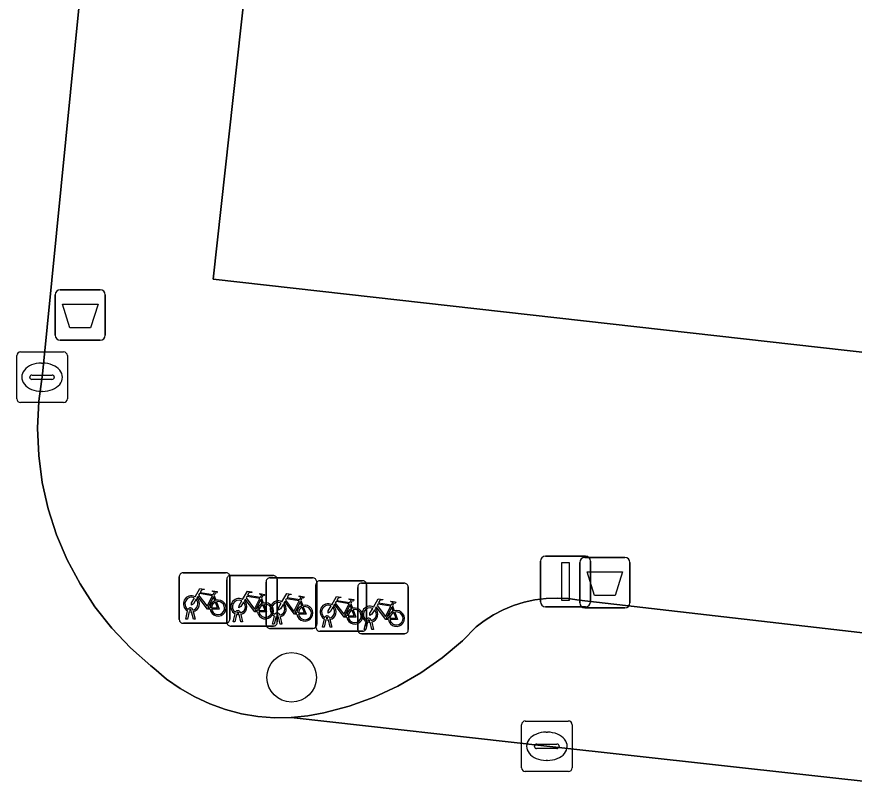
# Model space of a CAD drawing. Extents: x 161928 to 163071, y 386474 to 387428.
# Drawn here: x 162389.29 to 162405.84, y 386755.07 to 386770.11 of the extents above; entities that cross this region are included whole.
import ezdxf

# ---------------------------------------------------------------- set-up
doc = ezdxf.new("R2010")
doc.units = 0
for name, color, linetype in [('IMGEO_Afvalbak', 7, 'Continuous'), ('IMGEO_Boom', 7, 'Continuous'), ('IMGEO_Fietsenrek', 7, 'Continuous'), ('IMGEO_Kolk', 7, 'Continuous'), ('IMGEO_Lichtmast', 7, 'Continuous'), ('IMGEO_Pand', 7, 'Continuous'), ('IMGEO_Parkeervlak_open', 7, 'Continuous'), ('IMGEO_Rijbaan_lokaal_open', 7, 'Continuous'), ('IMGEO_Voetpad_open', 7, 'Continuous')]:
    doc.layers.add(name, color=color, linetype=linetype)

msp = doc.modelspace()

# ---------------------------------------------------------------- linework, layer by layer
at = {"layer": 'IMGEO_Afvalbak'}
for p, q in [((162390.047, 386763.813), (162390.047, 386764.613)), ((162390.047, 386764.613), (162390.047, 386763.813)), ((162390.147, 386764.713), (162390.937, 386764.713)), ((162390.937, 386764.713), (162390.147, 386764.713)), ((162391.037, 386764.613), (162391.037, 386763.813)), ((162391.037, 386763.813), (162391.037, 386764.613)), ((162390.937, 386763.713), (162390.147, 386763.713)), ((162390.147, 386763.713), (162390.937, 386763.713)), ((162400.417, 386758.518), (162400.417, 386759.318)), ((162400.417, 386759.318), (162400.417, 386758.518)), ((162400.517, 386759.418), (162401.307, 386759.418)), ((162401.307, 386759.418), (162400.517, 386759.418)), ((162401.407, 386759.318), (162401.407, 386758.518)), ((162401.407, 386758.518), (162401.407, 386759.318)), ((162401.307, 386758.418), (162400.517, 386758.418)), ((162400.517, 386758.418), (162401.307, 386758.418))]:
    msp.add_line(p, q, dxfattribs=at)
for points in [[(162390.19, 386764.427), (162390.894, 386764.427), (162390.745, 386763.957), (162390.339, 386763.957), (162390.19, 386764.427)], [(162400.56, 386759.132), (162401.264, 386759.132), (162401.115, 386758.662), (162400.709, 386758.662), (162400.56, 386759.132)]]:
    msp.add_lwpolyline(points, dxfattribs=at)
for centre, start, end in [((162390.147, 386764.613), 90, 180), ((162390.147, 386764.613), 90, 180), ((162390.937, 386764.613), 0, 90), ((162390.937, 386764.613), 360, 90), ((162390.147, 386763.813), 180, 270), ((162390.147, 386763.813), 180, 270), ((162390.937, 386763.813), 270, 0), ((162390.937, 386763.813), 270, 0), ((162400.517, 386759.318), 90, 180), ((162400.517, 386759.318), 90, 180), ((162401.307, 386759.318), 0, 90), ((162401.307, 386759.318), 360, 90), ((162400.517, 386758.518), 180, 270), ((162400.517, 386758.518), 180, 270), ((162401.307, 386758.518), 270, 0), ((162401.307, 386758.518), 270, 0)]:
    msp.add_arc(centre, 0.1, start, end, dxfattribs=at)
at = {"layer": 'IMGEO_Boom'}
msp.add_circle((162394.72, 386757.045), 0.489, dxfattribs=at)
at = {"layer": 'IMGEO_Fietsenrek'}
for p, q in [((162392.499, 386758.19), (162392.499, 386759.031)), ((162392.499, 386759.031), (162392.499, 386758.19)), ((162392.574, 386759.115), (162393.415, 386759.115)), ((162393.415, 386759.115), (162392.574, 386759.115)), ((162393.437, 386758.135), (162393.437, 386758.976)), ((162393.437, 386758.976), (162393.437, 386758.135)), ((162393.499, 386759.04), (162393.499, 386758.199)), ((162393.499, 386758.199), (162393.499, 386759.04)), ((162393.512, 386759.06), (162394.353, 386759.06)), ((162394.353, 386759.06), (162393.512, 386759.06)), ((162394.291, 386759.014), (162395.132, 386759.014)), ((162395.132, 386759.014), (162394.291, 386759.014)), ((162394.437, 386758.985), (162394.437, 386758.144)), ((162394.437, 386758.144), (162394.437, 386758.985)), ((162394.216, 386758.089), (162394.216, 386758.93)), ((162394.216, 386758.93), (162394.216, 386758.089)), ((162395.201, 386758.032), (162395.201, 386758.873)), ((162395.201, 386758.873), (162395.201, 386758.032)), ((162395.216, 386758.939), (162395.216, 386758.098)), ((162395.216, 386758.098), (162395.216, 386758.939)), ((162395.276, 386758.957), (162396.117, 386758.957)), ((162396.117, 386758.957), (162395.276, 386758.957)), ((162396.026, 386757.984), (162396.026, 386758.825)), ((162396.026, 386758.825), (162396.026, 386757.984)), ((162396.101, 386758.909), (162396.942, 386758.909)), ((162396.942, 386758.909), (162396.101, 386758.909)), ((162396.201, 386758.882), (162396.201, 386758.041)), ((162396.201, 386758.041), (162396.201, 386758.882)), ((162397.026, 386758.834), (162397.026, 386757.993)), ((162397.026, 386757.993), (162397.026, 386758.834)), ((162393.186, 386758.664), (162393.222, 386758.569)), ((162394.124, 386758.609), (162394.16, 386758.514)), ((162394.903, 386758.563), (162394.939, 386758.468)), ((162395.888, 386758.506), (162395.924, 386758.411)), ((162392.626, 386758.199), (162392.665, 386758.359)), ((162392.695, 386758.347), (162392.66, 386758.199)), ((162392.737, 386758.371), (162392.736, 386758.375)), ((162392.778, 386758.199), (162392.744, 386758.341)), ((162392.768, 386758.382), (162392.769, 386758.375)), ((162392.776, 386758.345), (162392.811, 386758.199)), ((162393.675, 386758.316), (162393.674, 386758.32)), ((162393.706, 386758.327), (162393.707, 386758.32)), ((162396.713, 386758.458), (162396.749, 386758.363)), ((162392.66, 386758.199), (162392.626, 386758.199)), ((162392.811, 386758.199), (162392.778, 386758.199)), ((162393.564, 386758.144), (162393.603, 386758.304)), ((162393.633, 386758.292), (162393.598, 386758.144)), ((162393.716, 386758.144), (162393.682, 386758.286)), ((162393.714, 386758.29), (162393.749, 386758.144)), ((162394.343, 386758.098), (162394.382, 386758.258)), ((162394.412, 386758.246), (162394.377, 386758.098)), ((162394.454, 386758.27), (162394.453, 386758.274)), ((162394.495, 386758.098), (162394.461, 386758.24)), ((162394.485, 386758.281), (162394.486, 386758.274)), ((162394.493, 386758.244), (162394.528, 386758.098)), ((162395.328, 386758.041), (162395.367, 386758.201)), ((162395.397, 386758.189), (162395.362, 386758.041)), ((162395.439, 386758.213), (162395.438, 386758.217)), ((162395.48, 386758.041), (162395.446, 386758.183)), ((162395.47, 386758.224), (162395.471, 386758.217)), ((162395.478, 386758.187), (162395.513, 386758.041)), ((162396.153, 386757.993), (162396.192, 386758.153)), ((162396.264, 386758.165), (162396.263, 386758.169)), ((162396.295, 386758.176), (162396.296, 386758.169)), ((162393.424, 386758.115), (162392.583, 386758.115)), ((162392.583, 386758.115), (162393.424, 386758.115)), ((162394.362, 386758.06), (162393.521, 386758.06)), ((162393.521, 386758.06), (162394.362, 386758.06)), ((162393.598, 386758.144), (162393.564, 386758.144)), ((162393.749, 386758.144), (162393.716, 386758.144)), ((162395.141, 386758.014), (162394.3, 386758.014)), ((162394.3, 386758.014), (162395.141, 386758.014)), ((162394.377, 386758.098), (162394.343, 386758.098)), ((162394.528, 386758.098), (162394.495, 386758.098)), ((162395.362, 386758.041), (162395.328, 386758.041)), ((162395.513, 386758.041), (162395.48, 386758.041)), ((162396.187, 386757.993), (162396.153, 386757.993)), ((162396.222, 386758.141), (162396.187, 386757.993)), ((162396.305, 386757.993), (162396.271, 386758.135)), ((162396.303, 386758.139), (162396.338, 386757.993)), ((162396.338, 386757.993), (162396.305, 386757.993)), ((162396.126, 386757.957), (162395.285, 386757.957)), ((162395.285, 386757.957), (162396.126, 386757.957)), ((162396.951, 386757.909), (162396.11, 386757.909)), ((162396.11, 386757.909), (162396.951, 386757.909))]:
    msp.add_line(p, q, dxfattribs=at)
for points in [[(162392.812, 386758.641), (162392.907, 386758.805), (162392.993, 386758.791), (162392.995, 386758.782), (162392.939, 386758.771), (162392.912, 386758.726), (162393.168, 386758.685)], [(162393.108, 386758.397), (162393.058, 386758.397), (162392.867, 386758.648), (162392.848, 386758.616)], [(162393.155, 386758.66), (162392.898, 386758.701), (162392.881, 386758.672), (162393.048, 386758.452), (162393.155, 386758.66)], [(162393.168, 386758.685), (162393.193, 386758.734), (162393.187, 386758.738), (162393.164, 386758.742), (162393.152, 386758.749), (162393.151, 386758.752), (162393.153, 386758.757), (162393.248, 386758.742), (162393.25, 386758.732), (162393.24, 386758.719), (162393.228, 386758.713), (162393.214, 386758.719), (162393.186, 386758.664)], [(162393.75, 386758.586), (162393.845, 386758.75), (162393.931, 386758.736), (162393.933, 386758.727), (162393.877, 386758.716), (162393.85, 386758.671), (162394.106, 386758.63)], [(162394.093, 386758.605), (162393.836, 386758.646), (162393.819, 386758.617), (162393.986, 386758.397), (162394.093, 386758.605)], [(162394.106, 386758.63), (162394.131, 386758.679), (162394.125, 386758.683), (162394.102, 386758.687), (162394.09, 386758.694), (162394.089, 386758.697), (162394.091, 386758.702), (162394.186, 386758.687), (162394.188, 386758.677), (162394.178, 386758.664), (162394.166, 386758.658), (162394.152, 386758.664), (162394.124, 386758.609)], [(162394.529, 386758.54), (162394.624, 386758.704), (162394.71, 386758.69), (162394.712, 386758.681), (162394.656, 386758.67), (162394.629, 386758.625), (162394.885, 386758.584)], [(162394.885, 386758.584), (162394.91, 386758.633), (162394.904, 386758.637), (162394.881, 386758.641), (162394.869, 386758.648), (162394.868, 386758.651), (162394.87, 386758.656), (162394.965, 386758.641), (162394.967, 386758.631), (162394.957, 386758.618), (162394.945, 386758.612), (162394.931, 386758.618), (162394.903, 386758.563)], [(162395.514, 386758.483), (162395.609, 386758.647), (162395.695, 386758.633), (162395.697, 386758.624), (162395.641, 386758.613), (162395.614, 386758.568), (162395.87, 386758.527)], [(162392.833, 386758.589), (162392.781, 386758.499), (162392.741, 386758.474), (162392.742, 386758.521), (162392.797, 386758.615)], [(162393.203, 386758.562), (162393.173, 386758.639), (162393.064, 386758.421), (162393.107, 386758.421)], [(162393.137, 386758.421), (162393.257, 386758.42), (162393.213, 386758.534)], [(162393.233, 386758.541), (162393.288, 386758.396), (162393.138, 386758.396)], [(162393.771, 386758.534), (162393.719, 386758.444), (162393.679, 386758.418), (162393.68, 386758.466), (162393.735, 386758.56)], [(162394.046, 386758.342), (162393.996, 386758.342), (162393.805, 386758.593), (162393.786, 386758.561)], [(162394.141, 386758.507), (162394.111, 386758.584), (162394.002, 386758.366), (162394.045, 386758.366)], [(162394.075, 386758.366), (162394.195, 386758.365), (162394.151, 386758.479)], [(162394.171, 386758.486), (162394.226, 386758.341), (162394.076, 386758.341)], [(162394.55, 386758.488), (162394.498, 386758.398), (162394.458, 386758.373), (162394.459, 386758.42), (162394.514, 386758.514)], [(162394.825, 386758.296), (162394.775, 386758.296), (162394.584, 386758.547), (162394.565, 386758.515)], [(162394.872, 386758.559), (162394.615, 386758.6), (162394.598, 386758.571), (162394.765, 386758.351), (162394.872, 386758.559)], [(162394.92, 386758.461), (162394.89, 386758.538), (162394.781, 386758.32), (162394.824, 386758.32)], [(162395.81, 386758.239), (162395.76, 386758.239), (162395.569, 386758.49), (162395.55, 386758.458)], [(162395.857, 386758.502), (162395.6, 386758.543), (162395.583, 386758.514), (162395.75, 386758.294), (162395.857, 386758.502)], [(162395.905, 386758.404), (162395.875, 386758.481), (162395.766, 386758.263), (162395.809, 386758.263)], [(162395.87, 386758.527), (162395.895, 386758.576), (162395.889, 386758.58), (162395.866, 386758.584), (162395.854, 386758.591), (162395.853, 386758.594), (162395.855, 386758.599), (162395.95, 386758.584), (162395.952, 386758.574), (162395.942, 386758.561), (162395.93, 386758.555), (162395.916, 386758.561), (162395.888, 386758.506)], [(162396.339, 386758.435), (162396.434, 386758.599), (162396.52, 386758.585), (162396.522, 386758.576), (162396.466, 386758.565), (162396.439, 386758.52), (162396.695, 386758.479)], [(162396.682, 386758.454), (162396.425, 386758.495), (162396.408, 386758.466), (162396.575, 386758.246), (162396.682, 386758.454)], [(162396.695, 386758.479), (162396.72, 386758.528), (162396.714, 386758.532), (162396.691, 386758.536), (162396.679, 386758.543), (162396.678, 386758.546), (162396.68, 386758.551), (162396.775, 386758.536), (162396.777, 386758.526), (162396.767, 386758.513), (162396.755, 386758.507), (162396.741, 386758.513), (162396.713, 386758.458)], [(162394.854, 386758.32), (162394.974, 386758.319), (162394.93, 386758.433)], [(162394.95, 386758.44), (162395.005, 386758.295), (162394.855, 386758.295)], [(162395.535, 386758.431), (162395.483, 386758.341), (162395.443, 386758.316), (162395.444, 386758.363), (162395.499, 386758.457)], [(162395.839, 386758.263), (162395.959, 386758.262), (162395.915, 386758.376)], [(162395.935, 386758.383), (162395.99, 386758.238), (162395.84, 386758.238)], [(162396.36, 386758.383), (162396.308, 386758.293), (162396.268, 386758.268), (162396.269, 386758.315), (162396.324, 386758.409)], [(162396.635, 386758.191), (162396.585, 386758.191), (162396.394, 386758.442), (162396.375, 386758.41)], [(162396.73, 386758.356), (162396.7, 386758.433), (162396.591, 386758.215), (162396.634, 386758.215)], [(162396.664, 386758.215), (162396.784, 386758.214), (162396.74, 386758.328)], [(162396.76, 386758.335), (162396.815, 386758.19), (162396.665, 386758.19)]]:
    msp.add_lwpolyline(points, dxfattribs=at)
for centre, radius, start, end in [((162392.577, 386759.037), 0.0779, 92.4484, 184.2845), ((162392.577, 386759.037), 0.0779, 92.4484, 184.2845), ((162393.421, 386759.037), 0.0779, 2.4484, 94.2845), ((162393.421, 386759.037), 0.0779, 2.4484, 94.2845), ((162393.515, 386758.982), 0.0779, 92.4484, 184.2845), ((162393.515, 386758.982), 0.0779, 92.4484, 184.2845), ((162394.294, 386758.936), 0.0779, 92.4484, 184.2845), ((162394.294, 386758.936), 0.0779, 92.4484, 184.2845), ((162394.359, 386758.982), 0.0779, 2.4484, 94.2845), ((162394.359, 386758.982), 0.0779, 2.4484, 94.2845), ((162395.138, 386758.936), 0.0779, 2.4484, 94.2845), ((162395.138, 386758.936), 0.0779, 2.4484, 94.2845), ((162395.279, 386758.879), 0.0779, 92.4484, 184.2845), ((162395.279, 386758.879), 0.0779, 92.4484, 184.2845), ((162396.104, 386758.831), 0.0779, 92.4484, 184.2845), ((162396.104, 386758.831), 0.0779, 92.4484, 184.2845), ((162396.123, 386758.879), 0.0779, 2.4484, 94.2845), ((162396.123, 386758.879), 0.0779, 2.4484, 94.2845), ((162396.948, 386758.831), 0.0779, 2.4484, 94.2845), ((162396.948, 386758.831), 0.0779, 2.4484, 94.2845), ((162392.739, 386758.5), 0.159, 62.6766, 242.1369), ((162392.739, 386758.5), 0.129, 63.3192, 238.903), ((162392.739, 386758.5), 0.129, 283.6043, 43.4302), ((162392.739, 386758.5), 0.159, 283.5766, 46.6042), ((162393.266, 386758.416), 0.159, 113.3408, 178.3217), ((162393.266, 386758.416), 0.159, 187.0065, 105.7708), ((162393.266, 386758.416), 0.129, 113.923, 177.9556), ((162393.266, 386758.416), 0.129, 188.6715, 104.5883), ((162393.677, 386758.445), 0.159, 62.6766, 242.1369), ((162393.677, 386758.445), 0.129, 63.3192, 238.903), ((162393.677, 386758.445), 0.129, 283.6043, 43.4302), ((162393.677, 386758.445), 0.159, 283.5766, 46.6042), ((162394.204, 386758.361), 0.159, 113.3408, 178.3217), ((162394.204, 386758.361), 0.159, 187.0065, 105.7708), ((162394.204, 386758.361), 0.129, 113.923, 177.9556), ((162394.204, 386758.361), 0.129, 188.6715, 104.5883), ((162394.456, 386758.399), 0.159, 62.6766, 242.1369), ((162394.456, 386758.399), 0.129, 63.3192, 238.903), ((162394.456, 386758.399), 0.129, 283.6043, 43.4302), ((162394.456, 386758.399), 0.159, 283.5766, 46.6042), ((162395.441, 386758.342), 0.159, 62.6766, 242.1369), ((162392.719, 386758.371), 0.0499, 12.8025, 158.6934), ((162392.739, 386758.5), 0.159, 253.9967, 271.7867), ((162392.719, 386758.371), 0.0174, 12.8025, 163.4502), ((162392.739, 386758.5), 0.129, 253.415, 269.0204), ((162393.657, 386758.316), 0.0499, 12.8025, 158.6934), ((162393.657, 386758.316), 0.0174, 12.8025, 163.4502), ((162393.677, 386758.445), 0.129, 253.415, 269.0204), ((162394.436, 386758.27), 0.0499, 12.8025, 158.6934), ((162394.983, 386758.315), 0.159, 113.3408, 178.3217), ((162394.983, 386758.315), 0.159, 187.0065, 105.7708), ((162394.983, 386758.315), 0.129, 113.923, 177.9556), ((162394.983, 386758.315), 0.129, 188.6715, 104.5883), ((162395.441, 386758.342), 0.129, 63.3192, 238.903), ((162395.441, 386758.342), 0.129, 283.6043, 43.4302), ((162395.441, 386758.342), 0.159, 283.5766, 46.6042), ((162395.968, 386758.258), 0.159, 113.3408, 178.3217), ((162395.968, 386758.258), 0.159, 187.0065, 105.7708), ((162395.968, 386758.258), 0.129, 113.923, 177.9556), ((162395.968, 386758.258), 0.129, 188.6715, 104.5883), ((162396.266, 386758.294), 0.159, 62.6766, 242.1369), ((162396.266, 386758.294), 0.129, 63.3192, 238.903), ((162396.266, 386758.294), 0.129, 283.6043, 43.4302), ((162396.266, 386758.294), 0.159, 283.5766, 46.6042), ((162396.793, 386758.21), 0.159, 113.3408, 178.3217), ((162396.793, 386758.21), 0.159, 187.0065, 105.7708), ((162396.793, 386758.21), 0.129, 113.923, 177.9556), ((162396.793, 386758.21), 0.129, 188.6715, 104.5883), ((162392.577, 386758.193), 0.0779, 182.4484, 274.2845), ((162392.577, 386758.193), 0.0779, 182.4484, 274.2845), ((162393.421, 386758.193), 0.0779, 272.4484, 4.2845), ((162393.421, 386758.193), 0.0779, 272.4484, 4.2845), ((162393.677, 386758.445), 0.159, 253.9967, 271.7867), ((162394.456, 386758.399), 0.159, 253.9967, 271.7867), ((162394.436, 386758.27), 0.0174, 12.8025, 163.4502), ((162394.456, 386758.399), 0.129, 253.415, 269.0204), ((162395.421, 386758.213), 0.0499, 12.8025, 158.6934), ((162395.441, 386758.342), 0.159, 253.9967, 271.7867), ((162395.421, 386758.213), 0.0174, 12.8025, 163.4502), ((162395.441, 386758.342), 0.129, 253.415, 269.0204), ((162396.246, 386758.165), 0.0499, 12.8025, 158.6934), ((162396.246, 386758.165), 0.0174, 12.8025, 163.4502), ((162396.266, 386758.294), 0.129, 253.415, 269.0204), ((162393.515, 386758.138), 0.0779, 182.4484, 274.2845), ((162393.515, 386758.138), 0.0779, 182.4484, 274.2845), ((162394.294, 386758.092), 0.0779, 182.4484, 274.2845), ((162394.294, 386758.092), 0.0779, 182.4484, 274.2845), ((162394.359, 386758.138), 0.0779, 272.4484, 4.2845), ((162394.359, 386758.138), 0.0779, 272.4484, 4.2845), ((162395.138, 386758.092), 0.0779, 272.4484, 4.2845), ((162395.138, 386758.092), 0.0779, 272.4484, 4.2845), ((162395.279, 386758.035), 0.0779, 182.4484, 274.2845), ((162395.279, 386758.035), 0.0779, 182.4484, 274.2845), ((162396.104, 386757.987), 0.0779, 182.4484, 274.2845), ((162396.104, 386757.987), 0.0779, 182.4484, 274.2845), ((162396.123, 386758.035), 0.0779, 272.4484, 4.2845), ((162396.123, 386758.035), 0.0779, 272.4484, 4.2845), ((162396.266, 386758.294), 0.159, 253.9967, 271.7867), ((162396.948, 386757.987), 0.0779, 272.4484, 4.2845), ((162396.948, 386757.987), 0.0779, 272.4484, 4.2845)]:
    msp.add_arc(centre, radius, start, end, dxfattribs=at)
at = {"layer": 'IMGEO_Kolk'}
for p, q in [((162389.361, 386763.482), (162390.213, 386763.482)), ((162389.286, 386762.556), (162389.286, 386763.408)), ((162390.287, 386763.408), (162390.287, 386762.556)), ((162389.774, 386763.262), (162389.799, 386763.262)), ((162389.545, 386762.976), (162389.545, 386762.988)), ((162389.588, 386763.025), (162389.986, 386763.025)), ((162390.029, 386762.988), (162390.029, 386762.976)), ((162389.983, 386762.939), (162389.585, 386762.939)), ((162389.797, 386762.702), (162389.772, 386762.702)), ((162390.213, 386762.482), (162389.361, 386762.482)), ((162399.34, 386756.182), (162400.192, 386756.182)), ((162399.265, 386755.256), (162399.265, 386756.108)), ((162400.266, 386756.108), (162400.266, 386755.256)), ((162399.753, 386755.962), (162399.778, 386755.962)), ((162399.524, 386755.676), (162399.524, 386755.688)), ((162399.567, 386755.725), (162399.965, 386755.725)), ((162400.008, 386755.688), (162400.008, 386755.676)), ((162399.962, 386755.639), (162399.564, 386755.639)), ((162399.776, 386755.402), (162399.751, 386755.402)), ((162400.192, 386755.182), (162399.34, 386755.182))]:
    msp.add_line(p, q, dxfattribs=at)
for points in [[(162389.361, 386763.482), (162390.213, 386763.482)], [(162389.286, 386762.556), (162389.286, 386763.408)], [(162390.287, 386763.408), (162390.287, 386762.556)], [(162390.213, 386762.482), (162389.361, 386762.482)], [(162399.34, 386756.182), (162400.192, 386756.182)], [(162399.265, 386755.256), (162399.265, 386756.108)], [(162400.266, 386756.108), (162400.266, 386755.256)], [(162400.192, 386755.182), (162399.34, 386755.182)]]:
    msp.add_lwpolyline(points, dxfattribs=at)
for centre, radius, start, end in [((162389.363, 386763.406), 0.0765, 91.552, 178.448), ((162389.363, 386763.406), 0.0765, 91.552, 178.448), ((162390.211, 386763.406), 0.0765, 1.552, 88.448), ((162390.211, 386763.406), 0.0765, 1.552, 88.448), ((162389.585, 386762.985), 0.0403, 85.8775, 175.7526), ((162389.582, 386762.975), 0.0366, 178.938, 274.7102), ((162389.986, 386762.982), 0.043, 264.8664, 352.4533), ((162389.99, 386762.987), 0.0386, 1.7309, 96.639), ((162389.363, 386762.558), 0.0765, 181.552, 268.448), ((162389.363, 386762.558), 0.0765, 181.552, 268.448), ((162390.211, 386762.558), 0.0765, 271.552, 358.448), ((162390.211, 386762.558), 0.0765, 271.552, 358.448), ((162399.342, 386756.106), 0.0765, 91.552, 178.448), ((162399.342, 386756.106), 0.0765, 91.552, 178.448), ((162400.19, 386756.106), 0.0765, 1.552, 88.448), ((162400.19, 386756.106), 0.0765, 1.552, 88.448), ((162399.564, 386755.685), 0.0403, 85.8775, 175.7526), ((162399.561, 386755.675), 0.0366, 178.938, 274.7102), ((162399.965, 386755.682), 0.043, 264.8664, 352.4533), ((162399.969, 386755.687), 0.0386, 1.7309, 96.639), ((162399.342, 386755.258), 0.0765, 181.552, 268.448), ((162399.342, 386755.258), 0.0765, 181.552, 268.448), ((162400.19, 386755.258), 0.0765, 271.552, 358.448), ((162400.19, 386755.258), 0.0765, 271.552, 358.448)]:
    msp.add_arc(centre, radius, start, end, dxfattribs=at)
for centre, major_axis, ratio, start_param, end_param in [((162389.773, 386762.982), (-0.387, 0.002), 0.722429, 4.712389, 7.853982), ((162389.798, 386762.982), (-0.39, 0.002), 0.717154, 1.570796, 4.712389), ((162399.752, 386755.682), (-0.387, 0.002), 0.722429, 4.712389, 7.853982), ((162399.777, 386755.682), (-0.39, 0.002), 0.717154, 1.570796, 4.712389)]:
    msp.add_ellipse(centre, major_axis=major_axis, ratio=ratio, start_param=start_param, end_param=end_param, dxfattribs=at)
at = {"layer": 'IMGEO_Lichtmast'}
for p, q in [((162399.639, 386758.542), (162399.639, 386759.342)), ((162399.639, 386759.342), (162399.639, 386758.542)), ((162399.739, 386759.442), (162400.529, 386759.442)), ((162400.529, 386759.442), (162399.739, 386759.442)), ((162400.629, 386759.342), (162400.629, 386758.542)), ((162400.629, 386758.542), (162400.629, 386759.342)), ((162400.529, 386758.442), (162399.739, 386758.442)), ((162399.739, 386758.442), (162400.529, 386758.442))]:
    msp.add_line(p, q, dxfattribs=at)
msp.add_lwpolyline([(162400.059, 386759.317), (162400.209, 386759.317), (162400.209, 386758.567), (162400.059, 386758.567), (162400.059, 386759.317)], dxfattribs=at)
for centre, start, end in [((162399.739, 386759.342), 90, 180), ((162399.739, 386759.342), 90, 180), ((162400.529, 386759.342), 0, 90), ((162400.529, 386759.342), 360, 90), ((162399.739, 386758.542), 180, 270), ((162399.739, 386758.542), 180, 270), ((162400.529, 386758.542), 270, 0), ((162400.529, 386758.542), 270, 0)]:
    msp.add_arc(centre, 0.1, start, end, dxfattribs=at)
at = {"layer": 'IMGEO_Pand'}
msp.add_lwpolyline([(162466.314, 386814.609), (162464.143, 386814.831), (162463.923, 386814.853), (162444.241, 386816.845), (162444.094, 386815.551), (162429.101, 386817.257), (162428.397, 386811.07), (162398.627, 386814.456), (162394.363, 386775.766), (162393.168, 386764.919), (162444.943, 386759.093), (162450.309, 386758.489), (162467.614, 386756.569), (162467.64, 386756.791), (162468.014, 386759.994), (162470.51, 386759.703), (162471.317, 386766.074), (162468.823, 386766.348), (162469.39, 386771.508), (162459.47, 386772.598), (162460.011, 386777.518), (162462.201, 386777.277), (162462.274, 386777.945)], close=True, dxfattribs=at)
at = {"layer": 'IMGEO_Parkeervlak_open'}
msp.add_lwpolyline([(162427.351, 386755.469), (162400.404, 386758.57), (162400.187, 386758.602), (162399.968, 386758.614), (162399.749, 386758.606), (162399.531, 386758.579), (162399.316, 386758.532), (162399.107, 386758.467), (162398.904, 386758.383), (162398.71, 386758.281), (162398.525, 386758.163), (162398.369, 386758.042), (162398.095, 386757.77), (162397.698, 386757.434), (162397.272, 386757.134), (162396.822, 386756.873), (162396.35, 386756.654), (162395.86, 386756.478), (162395.356, 386756.346), (162395.04, 386756.285), (162394.712, 386756.251), (162399.766, 386755.682), (162433.876, 386751.904), (162434.181, 386754.674)], close=True, dxfattribs=at)
at = {"layer": 'IMGEO_Rijbaan_lokaal_open'}
msp.add_lwpolyline([(162433.876, 386751.904), (162399.766, 386755.682), (162394.712, 386756.251), (162394.383, 386756.247), (162394.055, 386756.272), (162393.731, 386756.326), (162393.412, 386756.409), (162393.103, 386756.52), (162392.804, 386756.659), (162392.519, 386756.823), (162392.25, 386757.012), (162391.999, 386757.225), (162391.938, 386757.274), (162391.534, 386757.63), (162391.164, 386758.021), (162390.831, 386758.443), (162390.537, 386758.894), (162390.284, 386759.369), (162390.074, 386759.864), (162389.91, 386760.376), (162389.792, 386760.901), (162389.721, 386761.435), (162389.698, 386761.972), (162389.724, 386762.51), (162389.797, 386763.043), (162390.717, 386772.343)], dxfattribs=at)
at = {"layer": 'IMGEO_Voetpad_open'}
for points in [[(162393.168, 386764.919), (162394.363, 386775.766), (162398.627, 386814.456), (162428.397, 386811.07), (162429.101, 386817.257), (162429.556, 386820.996), (162428.297, 386820.095), (162427.417, 386812.392), (162397.559, 386815.714), (162394.424, 386787.899), (162394.088, 386784.654)], [(162390.717, 386772.343), (162389.797, 386763.043), (162389.724, 386762.51), (162389.698, 386761.972), (162389.721, 386761.435), (162389.792, 386760.901), (162389.91, 386760.376), (162390.074, 386759.864), (162390.284, 386759.369), (162390.537, 386758.894), (162390.831, 386758.443), (162391.164, 386758.021), (162391.534, 386757.63), (162391.938, 386757.274), (162391.999, 386757.225), (162392.25, 386757.012), (162392.519, 386756.823), (162392.804, 386756.659), (162393.103, 386756.52), (162393.412, 386756.409), (162393.731, 386756.326), (162394.055, 386756.272), (162394.383, 386756.247), (162394.712, 386756.251), (162395.04, 386756.285), (162395.356, 386756.346), (162395.86, 386756.478), (162396.35, 386756.654), (162396.822, 386756.873), (162397.272, 386757.134), (162397.698, 386757.434), (162398.095, 386757.77), (162398.369, 386758.042), (162398.525, 386758.163), (162398.71, 386758.281), (162398.904, 386758.383), (162399.107, 386758.467), (162399.316, 386758.532), (162399.531, 386758.579), (162399.749, 386758.606), (162399.968, 386758.614), (162400.187, 386758.602), (162400.404, 386758.57), (162427.351, 386755.469)], [(162444.943, 386759.093), (162393.168, 386764.919)]]:
    msp.add_lwpolyline(points, dxfattribs=at)

doc.saveas('drawing.dxf')
